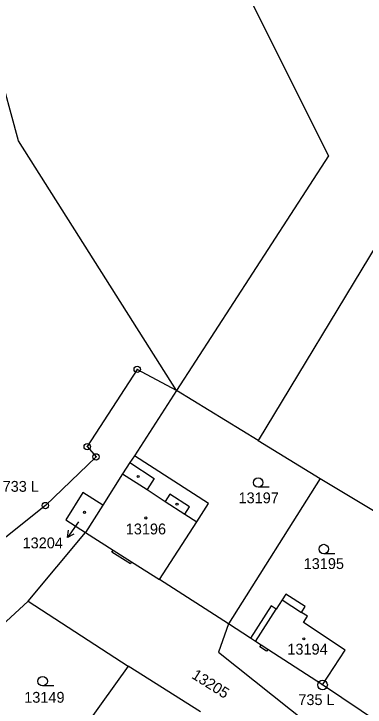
# Model space of a CAD drawing. Extents: x -822293 to -820259, y -1071573 to -1068794.
# Drawn here: x -820597.4 to -820542.3, y -1071147.9 to -1071039 of the extents above; entities that cross this region are included whole.
import ezdxf

# ---------------------------------------------------------------- set-up
doc = ezdxf.new("R2010")
doc.units = 0
for name, color, linetype in [('Vrstva 1', 7, 'Continuous'), ('Vrstva 10', 7, 'Continuous'), ('Vrstva 16', 7, 'Continuous'), ('Vrstva 17', 7, 'Continuous'), ('Vrstva 18', 7, 'Continuous'), ('Vrstva 19', 7, 'Continuous'), ('Vrstva 2', 7, 'Continuous'), ('Vrstva 24', 7, 'Continuous'), ('Vrstva 25', 7, 'Continuous'), ('Vrstva 3', 7, 'Continuous'), ('Vrstva 4', 7, 'Continuous')]:
    doc.layers.add(name, color=color, linetype=linetype)

msp = doc.modelspace()

# ---------------------------------------------------------------- linework, layer by layer
at = {"layer": 'Vrstva 1'}
for p, q in [((-820596.7, -1071059), (-820638.53, -1070906.11)), ((-820584.54, -1070988.24), (-820548.09, -1071061.35)), ((-820571.9, -1071098.21), (-820596.7, -1071059)), ((-820548.09, -1071061.35), (-820571.9, -1071098.21)), ((-820540.45, -1071075.18), (-820559.1, -1071106.03)), ((-820578.09, -1071094.87), (-820585.93, -1071107.01)), ((-820571.9, -1071098.21), (-820578.09, -1071094.87)), ((-820571.9, -1071098.21), (-820578.53, -1071108.44)), ((-820559.1, -1071106.03), (-820571.9, -1071098.21)), ((-820559.1, -1071106.03), (-820549.36, -1071112)), ((-820585.93, -1071107.01), (-820584.55, -1071108.62)), ((-820584.55, -1071108.62), (-820592.5, -1071116.26)), ((-820578.53, -1071108.44), (-820579.23, -1071109.52)), ((-820566.92, -1071115.95), (-820578.53, -1071108.44)), ((-820549.36, -1071112), (-820563.75, -1071134.82)), ((-820549.36, -1071112), (-820538.98, -1071118.26)), ((-820568.75, -1071118.8), (-820566.92, -1071115.95)), ((-820592.5, -1071116.26), (-820603.93, -1071125.41)), ((-820595.21, -1071131.28), (-820586.18, -1071120.5)), ((-820563.75, -1071134.82), (-820574.58, -1071127.9)), ((-820554.75, -1071130.17), (-820555.35, -1071131.09)), ((-820551.71, -1071132.13), (-820554.75, -1071130.17)), ((-820607, -1071142.1), (-820595.21, -1071131.28)), ((-820595.21, -1071131.28), (-820579.48, -1071141.51)), ((-820557.08, -1071132.03), (-820560.33, -1071137.07)), ((-820556.28, -1071132.55), (-820557.08, -1071132.03)), ((-820552.3, -1071133.05), (-820551.71, -1071132.13)), ((-820563.75, -1071134.82), (-820565.35, -1071139.3)), ((-820560.33, -1071137.07), (-820563.75, -1071134.82)), ((-820559.53, -1071137.59), (-820560.33, -1071137.07)), ((-820565.35, -1071139.3), (-820539.55, -1071159.76)), ((-820579.48, -1071141.51), (-820590.84, -1071157.27)), ((-820568.13, -1071148.68), (-820579.48, -1071141.51)), ((-820539.23, -1071150.97), (-820549, -1071144.44))]:
    msp.add_line(p, q, dxfattribs=at)
at = {"layer": 'Vrstva 10'}
msp.add_spline([(-820648.37, -1071145.75), (-820635.21, -1071175.92), (-820619.77, -1071208), (-820606.88, -1071231.72), (-820592.84, -1071254.92), (-820557.31, -1071306.48), (-820522.72, -1071349.67), (-820487.72, -1071388.36), (-820440.04, -1071434.15), (-820382.01, -1071481.32), (-820258.78, -1071573.12)], degree=3, dxfattribs=at)
at = {"layer": 'Vrstva 16'}
msp.add_line((-820587.29, -1071118.82), (-820589.044, -1071121.254), dxfattribs=at)
msp.add_lwpolyline([(-820588.054, -1071120.735), (-820589.044, -1071121.254), (-820588.865, -1071120.15)], dxfattribs=at)
at = {"layer": 'Vrstva 2'}
for p, q in [((-820579.23, -1071109.52), (-820580.37, -1071111.29)), ((-820580.37, -1071111.29), (-820583.46, -1071116.19)), ((-820586.63, -1071114.19), (-820589.29, -1071118.51)), ((-820583.46, -1071116.19), (-820586.63, -1071114.19)), ((-820583.46, -1071116.19), (-820586.18, -1071120.5)), ((-820589.29, -1071118.51), (-820586.18, -1071120.5)), ((-820574.58, -1071127.9), (-820568.75, -1071118.8)), ((-820586.18, -1071120.5), (-820581.86, -1071123.26)), ((-820581.86, -1071123.26), (-820578.96, -1071125.11)), ((-820578.96, -1071125.11), (-820574.58, -1071127.9)), ((-820555.35, -1071131.09), (-820556.28, -1071132.55)), ((-820551.37, -1071133.66), (-820552.3, -1071133.05)), ((-820551.99, -1071134.62), (-820551.37, -1071133.66)), ((-820545.47, -1071138.97), (-820551.99, -1071134.62)), ((-820558.64, -1071138.17), (-820559.53, -1071137.59)), ((-820557.59, -1071138.85), (-820558.64, -1071138.17)), ((-820549, -1071144.44), (-820557.59, -1071138.85)), ((-820549, -1071144.44), (-820545.47, -1071138.97))]:
    msp.add_line(p, q, dxfattribs=at)
at = {"layer": 'Vrstva 24'}
for centre, radius in [((-820578.09, -1071094.87), 0.5), ((-820578.09, -1071094.87), 0.0327), ((-820585.93, -1071107.01), 0.5), ((-820585.93, -1071107.01), 0.0327), ((-820584.55, -1071108.62), 0.5), ((-820584.55, -1071108.62), 0.0327), ((-820592.5, -1071116.26), 0.5), ((-820592.5, -1071116.26), 0.0327), ((-820549, -1071144.44), 0.75), ((-820549, -1071144.44), 0.0327)]:
    msp.add_circle(centre, radius, dxfattribs=at)
at = {"layer": 'Vrstva 25'}
for p, q in [((-820557.36, -1071113.4), (-820559.11, -1071113.4)), ((-820547.06, -1071123.85), (-820548.81, -1071123.85)), ((-820591.18, -1071144.6), (-820592.93, -1071144.6))]:
    msp.add_line(p, q, dxfattribs=at)
for centre, radius in [((-820577.93, -1071111.7), 0.175), ((-820559.11, -1071112.65), 0.75), ((-820571.84, -1071116.05), 0.175), ((-820586.36, -1071117.34), 0.175), ((-820576.73, -1071118.2), 0.175), ((-820548.81, -1071123.1), 0.75), ((-820551.94, -1071137.19), 0.175), ((-820592.93, -1071143.85), 0.75)]:
    msp.add_circle(centre, radius, dxfattribs=at)
at = {"layer": 'Vrstva 3'}
for p, q in [((-820579.23, -1071109.52), (-820575.41, -1071111.99)), ((-820580.37, -1071111.29), (-820576.55, -1071113.76)), ((-820575.41, -1071111.99), (-820576.55, -1071113.76)), ((-820576.55, -1071113.76), (-820573.7, -1071115.6)), ((-820572.95, -1071114.45), (-820573.7, -1071115.6)), ((-820569.87, -1071116.44), (-820572.95, -1071114.45)), ((-820573.7, -1071115.6), (-820570.61, -1071117.6)), ((-820570.61, -1071117.6), (-820569.87, -1071116.44)), ((-820570.61, -1071117.6), (-820568.75, -1071118.8)), ((-820555.35, -1071131.09), (-820552.3, -1071133.05)), ((-820559.53, -1071137.59), (-820556.28, -1071132.55))]:
    msp.add_line(p, q, dxfattribs=at)
at = {"layer": 'Vrstva 4'}
for p, q in [((-820582.05, -1071123.56), (-820581.86, -1071123.26)), ((-820579.16, -1071125.41), (-820582.05, -1071123.56)), ((-820578.96, -1071125.11), (-820579.16, -1071125.41)), ((-820558.83, -1071138.46), (-820558.64, -1071138.17)), ((-820557.78, -1071139.14), (-820558.83, -1071138.46)), ((-820557.59, -1071138.85), (-820557.78, -1071139.14))]:
    msp.add_line(p, q, dxfattribs=at)

# ---------------------------------------------------------------- texts
at = {"layer": 'Vrstva 16'}
msp.add_text('13204', height=1.7, dxfattribs=at).set_placement((-820596.07, -1071122.98))
at = {"layer": 'Vrstva 17'}
for s, p in [('733 L', (-820599.2, -1071114.1)), ('735 L', (-820552.8, -1071147.6))]:
    msp.add_text(s, height=1.7, dxfattribs=at).set_placement(p)
at = {"layer": 'Vrstva 18'}
for s, p in [('13197', (-820562.188, -1071115.9)), ('13195', (-820551.965, -1071126.23)), ('13149', (-820595.814, -1071147.23))]:
    msp.add_text(s, height=1.7, dxfattribs=at).set_placement(p)
msp.add_text('13205', height=1.7, rotation=327.71916, dxfattribs=at).set_placement((-820569.686, -1071143.28))
at = {"layer": 'Vrstva 19'}
msp.add_text('13204', height=0.059, rotation=57.80241, dxfattribs=at).set_placement((-820587.332, -1071118.887))
for s, p in [('13196', (-820579.884, -1071120.79)), ('13194', (-820554.524, -1071139.67))]:
    msp.add_text(s, height=1.7, dxfattribs=at).set_placement(p)

doc.saveas('drawing.dxf')
